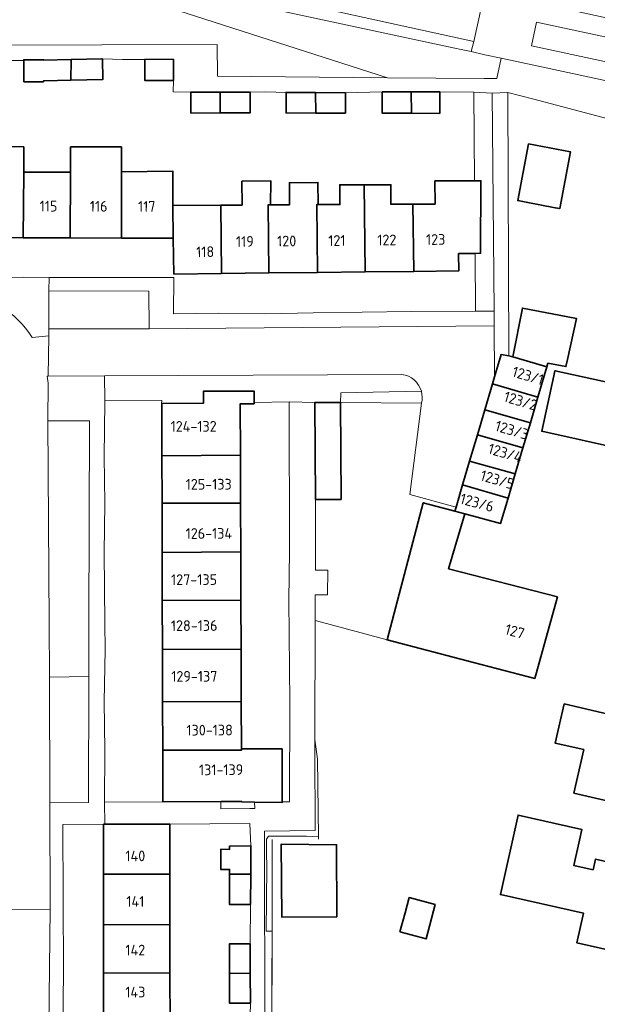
# Model space of a CAD drawing. Extents: x 150256 to 156914, y 461459 to 469481.
# Tile 452 of 656: x 154403 to 154476, y 466836 to 466960. Entities that reach past the tile are written whole.
import ezdxf
from ezdxf.enums import TextEntityAlignment as Align

# ---------------------------------------------------------------- set-up
doc = ezdxf.new("R2010")
doc.units = 0
doc.header["$LTSCALE"] = 0.75
for name, color, linetype, lineweight in [('B-RO-GR-BEPLANTING_CULTUUR_BOSPLANTSOEN-GV', 251, 'CONTINUOUS', 18), ('B-RO-GR-BEPLANTING_CULTUUR_HEESTERS-GV', 251, 'CONTINUOUS', 18), ('B-RO-IE-TERREINAFSCHEIDING_KUNSTMATIG_HEKWERK-G', 251, 'IE-TERREINAFSCHEIDING-KUNSTMATIG', 18), ('B-RO-OG-BEBOUWING-GV', 6, 'CONTINUOUS', 35), ('B-RO-OG-BEBOUWING-T18', 1, 'CONTINUOUS', 18), ('B-RO-OG-TERREIN_CULTUURSCHEIDING-GV', 251, 'CONTINUOUS', 18), ('B-RO-VH-VERHARDING_ASFALT-GV', 251, 'CONTINUOUS', 18), ('B-RO-VH-VERHARDING_BETONSTRAATSTEEN-GV', 251, 'CONTINUOUS', 18), ('B-RO-VH-VERHARDING_TEGEL-GV', 251, 'CONTINUOUS', 18)]:
    doc.layers.add(name, color=color, linetype=linetype, lineweight=lineweight)
doc.styles.add('NLCS-ISO-M200-T18', font='NLCS-ISO.ttf', dxfattribs={"height": 360})
doc.linetypes.add('IE-TERREINAFSCHEIDING-KUNSTMATIG', pattern='A,4,[82,NLCS.SHX,S=0.75,R=90,X=0,Y=0],4,-2', length=10)

msp = doc.modelspace()

# ---------------------------------------------------------------- linework, layer by layer
at = {"layer": 'B-RO-GR-BEPLANTING_CULTUUR_BOSPLANTSOEN-GV'}
msp.add_lwpolyline([(154440.558, 466884.449), (154441.333, 466884.239), (154449.598, 466882.008), (154454.156, 466899.275), (154458.126, 466898.21), (154458.281, 466898.738), (154452.461, 466900.299), (154453.932, 466911.8), (154443.739, 466911.908), (154443.739, 466911.899), (154443.817, 466899.685), (154440.59, 466899.675), (154440.578, 466890.772), (154442.128, 466890.767), (154442.118, 466887.667), (154440.568, 466887.672)], close=True, dxfattribs=at)
at = {"layer": 'B-RO-GR-BEPLANTING_CULTUUR_HEESTERS-GV'}
for points in [[(154401.447, 466968.309), (154396.655, 466968.954), (154391.071, 466969.382), (154381.413, 466969.421), (154377.134, 466969.353), (154377.304, 466956.846), (154390.768, 466956.875), (154413.696, 466956.925), (154428.222, 466956.956), (154428.258, 466952.962), (154449.639, 466952.772)], [(154462.799, 466950.818), (154463.053, 466923.403), (154463.07, 466921.565), (154463.103, 466915.114), (154463.934, 466917.937), (154464.893, 466917.758), (154464.767, 466950.903), (154464.739, 466950.91)], [(154407.184, 466861.509), (154412.044, 466861.523), (154412.066, 466877.394), (154407.14, 466877.336)], [(154434.197, 466831.646), (154435.115, 466831.646), (154435.123, 466845.34), (154434.404, 466845.347), (154434.488, 466853.359), (154434.407, 466855.245), (154434.434, 466856.926), (154434.676, 466857.289), (154435.132, 466857.292), (154439.463, 466857.319), (154440.955, 466857.209), (154440.841, 466867.005), (154440.51, 466869.458), (154440.506, 466868.343), (154440.551, 466858.002), (154434.18, 466857.925)], [(154402.257, 466845.621), (154402.314, 466833.282), (154407.049, 466833.368), (154407.221, 466848.122), (154402.245, 466848.063)]]:
    msp.add_lwpolyline(points, close=True, dxfattribs=at)
msp.add_lwpolyline([(154453.907, 466913.302), (154443.758, 466913.103), (154443.739, 466911.908), (154453.932, 466911.8)], dxfattribs=at)
msp.add_lwpolyline([(154453.932, 466911.8, 0.1298353), (154453.907, 466913.302)], format="xyb", dxfattribs=at)
at = {"layer": 'B-RO-IE-TERREINAFSCHEIDING_KUNSTMATIG_HEKWERK-G'}
for points in [[(154440.51, 466869.458), (154440.841, 466867.005), (154440.955, 466857.209)], [(154440.955, 466857.209), (154440.958, 466856.932)], [(154416.023, 466801.595), (154419.744, 466801.865), (154419.934, 466826.69), (154434.567, 466826.902), (154435.113, 466827.104), (154435.129, 466856.873)]]:
    msp.add_lwpolyline(points, dxfattribs=at)
at = {"layer": 'B-RO-OG-BEBOUWING-GV'}
for points in [[(154409.825, 466952.461), (154409.838, 466955.058), (154406.377, 466954.987), (154406.376, 466955.047), (154403.889, 466955.048), (154403.89, 466954.96), (154403.916, 466952.264), (154406.375, 466952.264), (154406.375, 466952.395), (154406.441, 466952.396)], [(154409.838, 466955.058), (154409.825, 466952.461), (154413.829, 466952.538), (154413.778, 466955.139), (154413.718, 466955.138)], [(154422.707, 466952.448), (154422.713, 466955.103), (154419.105, 466955.078), (154419.109, 466952.449)], [(154428.601, 466948.351), (154428.581, 466950.973), (154424.915, 466950.974), (154424.925, 466948.335)], [(154428.581, 466950.973), (154428.601, 466948.351), (154432.392, 466948.367), (154432.358, 466950.971)], [(154440.632, 466948.337), (154440.606, 466950.906), (154436.899, 466950.926), (154436.891, 466948.34)], [(154440.606, 466950.906), (154440.632, 466948.337), (154444.357, 466948.334), (154444.345, 466950.886)], [(154452.658, 466948.298), (154452.616, 466950.996), (154448.998, 466950.983), (154448.986, 466948.301)], [(154452.616, 466950.996), (154452.658, 466948.298), (154456.228, 466948.295), (154456.228, 466951.008)], [(154403.898, 466940.901), (154403.881, 466944.074), (154397.724, 466944.135), (154397.765, 466940.9), (154397.706, 466932.645), (154403.807, 466932.625)], [(154409.765, 466940.902), (154409.722, 466932.606), (154416.169, 466932.584), (154416.174, 466940.949), (154416.176, 466943.608), (154416.176, 466944.078), (154409.781, 466944.066)], [(154467.398, 466944.456), (154466.037, 466937.315), (154467.085, 466937.115), (154470.745, 466936.417), (154471.327, 466936.306), (154472.689, 466943.448)], [(154409.722, 466932.606), (154409.765, 466940.902), (154403.898, 466940.901), (154403.807, 466932.625)], [(154416.169, 466932.584), (154422.675, 466932.563), (154422.635, 466936.708), (154422.645, 466940.903), (154422.645, 466940.996), (154416.174, 466940.949)], [(154434.735, 466928.197), (154434.62, 466936.769), (154434.924, 466936.771), (154434.951, 466939.811), (154431.329, 466939.757), (154431.355, 466936.752), (154428.691, 466936.739), (154428.758, 466928.134)], [(154440.839, 466928.262), (154440.751, 466936.8), (154440.925, 466936.801), (154440.901, 466939.59), (154437.306, 466939.564), (154437.332, 466936.783), (154434.924, 466936.771), (154434.62, 466936.769), (154434.735, 466928.197)], [(154440.925, 466936.801), (154440.751, 466936.8), (154440.839, 466928.262), (154446.831, 466928.326), (154446.73, 466939.3), (154443.646, 466939.3), (154443.671, 466936.815)], [(154452.972, 466928.391), (154452.838, 466936.862), (154450.054, 466936.848), (154450.079, 466939.299), (154446.73, 466939.3), (154446.831, 466928.326)], [(154452.838, 466936.862), (154452.972, 466928.391), (154458.602, 466928.451), (154458.594, 466930.645), (154460.661, 466930.672), (154461.362, 466930.681), (154461.391, 466939.817), (154460.588, 466939.813), (154455.607, 466939.791), (154455.632, 466936.876)], [(154422.635, 466936.708), (154422.675, 466932.563), (154422.772, 466928.07), (154428.758, 466928.134), (154428.691, 466936.739)], [(154465.405, 466917.662), (154469.711, 466916.403), (154469.838, 466916.833), (154472.102, 466916.41), (154472.299, 466917.321), (154473.415, 466922.481), (154466.617, 466923.782)], [(154469.711, 466916.403), (154465.405, 466917.662), (154464.893, 466917.758), (154463.934, 466917.937), (154463.103, 466915.114), (154462.842, 466914.228), (154468.577, 466912.567)], [(154470.567, 466915.272), (154469.052, 466908.274), (154479.592, 466905.92), (154480.316, 466909.119), (154481.103, 466912.596), (154481.105, 466912.603), (154481.323, 466913.569), (154470.749, 466915.885), (154470.702, 466915.895)], [(154461.88, 466910.959), (154467.626, 466909.347), (154468.577, 466912.567), (154462.842, 466914.228)], [(154421.251, 466911.771), (154421.269, 466905.162), (154431.141, 466905.246), (154431.116, 466911.736), (154432.866, 466911.743), (154432.865, 466911.876), (154432.86, 466913.324), (154426.487, 466913.301), (154426.493, 466911.797)], [(154440.59, 466899.675), (154443.817, 466899.685), (154443.739, 466911.899), (154443.739, 466911.908), (154440.515, 466911.902)], [(154467.626, 466909.347), (154461.88, 466910.959), (154460.955, 466907.82), (154466.689, 466906.18)], [(154460.955, 466907.82), (154459.983, 466904.518), (154465.723, 466902.91), (154466.689, 466906.18)], [(154421.269, 466905.162), (154421.286, 466899.22), (154431.163, 466899.241), (154431.141, 466905.246)], [(154459.983, 466904.518), (154459.098, 466901.511), (154464.823, 466899.863), (154465.723, 466902.91)], [(154458.126, 466898.21), (154459.363, 466897.878), (154463.878, 466896.667), (154464.823, 466899.863), (154459.098, 466901.511), (154458.281, 466898.738)], [(154431.163, 466899.241), (154421.286, 466899.22), (154421.303, 466893.022), (154431.187, 466893.106)], [(154460.473, 466879.174), (154468.169, 466877.168), (154471.034, 466887.419), (154457.326, 466890.96), (154459.363, 466897.878), (154458.126, 466898.21), (154454.156, 466899.275), (154449.598, 466882.008)], [(154421.319, 466886.98), (154431.21, 466887.001), (154431.187, 466893.106), (154421.303, 466893.022)], [(154431.233, 466880.844), (154431.21, 466887.001), (154421.319, 466886.98), (154421.336, 466880.802)], [(154431.233, 466880.844), (154421.336, 466880.802), (154421.354, 466874.244), (154431.258, 466874.201)], [(154421.371, 466868.131), (154431.281, 466868.13), (154431.281, 466868.281), (154431.258, 466874.201), (154421.354, 466874.244)], [(154473.073, 466862.717), (154483.619, 466860.279), (154485.336, 466867.707), (154478.155, 466869.367), (154478.842, 466872.335), (154471.877, 466873.945), (154470.739, 466869.024), (154474.339, 466868.192)], [(154421.371, 466868.131), (154421.389, 466861.623), (154428.674, 466861.66), (154431.306, 466861.674), (154431.306, 466861.634), (154432.916, 466861.599), (154436.392, 466861.523), (154436.392, 466861.641), (154436.393, 466868.28), (154431.281, 466868.281), (154431.281, 466868.13)], [(154483.459, 466851.46), (154480.187, 466852.178), (154480.448, 466853.346), (154475.804, 466854.387), (154475.509, 466853.072), (154473.07, 466853.614), (154473.786, 466856.807), (154474.089, 466858.158), (154466.087, 466859.951), (154463.845, 466849.949), (154474.286, 466847.61), (154473.451, 466843.886), (154478.125, 466842.838), (154478.902, 466846.304), (154482.175, 466845.589)], [(154422.26, 466852.521), (154422.25, 466858.828), (154414.078, 466858.811), (154413.924, 466858.811), (154413.925, 466852.521)], [(154429.778, 466852.521), (154432.441, 466852.521), (154432.46, 466856.088), (154429.772, 466856.057), (154429.773, 466855.623), (154428.676, 466855.651), (154428.676, 466853.111), (154429.777, 466853.11)], [(154443.284, 466847.143), (154443.236, 466856.224), (154436.269, 466856.275), (154436.37, 466847.087)], [(154422.269, 466846.141), (154422.26, 466852.521), (154413.925, 466852.521), (154413.925, 466846.195)], [(154432.441, 466852.521), (154429.778, 466852.521), (154429.785, 466848.689), (154432.421, 466848.707)], [(154451.208, 466845.267), (154451.383, 466845.223), (154454.518, 466844.374), (154455.627, 466848.698), (154452.384, 466849.564), (154451.858, 466847.662)], [(154413.925, 466840.11), (154422.278, 466840.074), (154422.269, 466846.141), (154413.925, 466846.195)], [(154432.364, 466843.763), (154429.764, 466843.745), (154429.77, 466840.042), (154432.383, 466840.031)], [(154413.925, 466840.11), (154413.926, 466833.67), (154422.288, 466833.682), (154422.278, 466840.074)], [(154432.383, 466840.031), (154429.77, 466840.042), (154429.777, 466836.278), (154432.402, 466836.284)]]:
    msp.add_lwpolyline(points, close=True, dxfattribs=at)
at = {"layer": 'B-RO-OG-TERREIN_CULTUURSCHEIDING-GV'}
msp.add_lwpolyline([(154463.953, 466955.25), (154461.912, 466955.661), (154460.164, 466956.075), (154459.123, 466956.289), (154457.928, 466956.557), (154414.069, 466965.98), (154408.34, 466967.211), (154401.447, 466968.309), (154449.639, 466952.772), (154461.83, 466952.664), (154463.396, 466952.698)], close=True, dxfattribs=at)
at = {"layer": 'B-RO-VH-VERHARDING_ASFALT-GV'}
for points in [[(154414.069, 466965.98), (154457.928, 466956.557), (154459.123, 466956.289), (154460.164, 466956.075), (154460.501, 466957.323), (154414.118, 466967.523)], [(154414.118, 466967.523), (154460.501, 466957.323), (154461.509, 466961.905)], [(154509.806, 466953.324), (154507.028, 466953.888), (154506.989, 466953.896), (154493.854, 466956.744), (154491.68, 466957.212), (154477.908, 466960.178), (154477.545, 466960.256), (154472.758, 466961.289), (154463.557, 466963.274), (154462.41, 466963.519), (154461.816, 466963.646), (154461.509, 466961.905), (154460.501, 466957.323), (154460.164, 466956.075)], [(154460.164, 466956.075), (154461.912, 466955.661), (154463.953, 466955.25), (154476.24, 466952.606), (154479.11, 466951.986), (154492.132, 466949.172), (154505.336, 466946.318), (154505.377, 466946.309), (154508.97, 466945.516)]]:
    msp.add_lwpolyline(points, dxfattribs=at)
msp.add_lwpolyline([(154486.189, 466955.941), (154485.564, 466952.993), (154467.76, 466956.804), (154468.397, 466959.766)], close=True, dxfattribs=at)
at = {"layer": 'B-RO-VH-VERHARDING_BETONSTRAATSTEEN-GV'}
msp.add_lwpolyline([(154486.189, 466955.941), (154468.397, 466959.766), (154467.76, 466956.804), (154485.564, 466952.993)], close=True, dxfattribs=at)
for points in [[(154404.925, 466920.09, 0.2368141), (154395.594, 466925.78)], [(154451.447, 466915.438, -0.3002415), (154453.907, 466913.302)], [(154453.907, 466913.302, -0.1298353), (154453.932, 466911.8)]]:
    msp.add_lwpolyline(points, format="xyb", dxfattribs=at)
for points in [[(154459.098, 466901.511), (154459.983, 466904.518), (154460.955, 466907.82), (154461.88, 466910.959), (154462.842, 466914.228), (154463.103, 466915.114), (154463.07, 466921.565), (154419.685, 466921.161), (154407.037, 466921.159), (154407.034, 466920.298), (154406.973, 466915.201), (154414.065, 466915.239), (154451.447, 466915.438)], [(154407.14, 466877.336), (154407.087, 466884.105), (154406.899, 466909.6), (154406.964, 466914.349), (154406.817, 466915.2), (154406.973, 466915.201), (154407.034, 466920.298), (154404.925, 466920.09)], [(154453.932, 466911.8), (154452.461, 466900.299), (154458.281, 466898.738), (154459.098, 466901.511)], [(154380.186, 466784.699), (154387.388, 466777.519), (154387.342, 466813.737), (154387.256, 466833.301), (154392.16, 466833.31), (154397.256, 466833.296), (154397.139, 466845.683), (154397.117, 466848.002), (154402.245, 466848.063), (154407.221, 466848.122), (154407.184, 466861.509), (154407.14, 466877.336)]]:
    msp.add_lwpolyline(points, dxfattribs=at)
at = {"layer": 'B-RO-VH-VERHARDING_TEGEL-GV'}
for points in [[(154463.953, 466955.25), (154463.396, 466952.698), (154461.83, 466952.664), (154449.639, 466952.772), (154428.258, 466952.962), (154428.222, 466956.956), (154413.696, 466956.925), (154390.768, 466956.875), (154377.304, 466956.846), (154377.134, 466969.353), (154375.567, 466969.319), (154375.56, 466961.552), (154346.724, 466961.665), (154346.735, 466957.763), (154303.071, 466957.626), (154302.939, 466961.501)], [(154401.292, 466954.932), (154403.89, 466954.96), (154403.889, 466955.048), (154406.376, 466955.047), (154406.377, 466954.987), (154409.838, 466955.058), (154413.718, 466955.138), (154413.778, 466955.139), (154416.328, 466955.069), (154419.105, 466955.078), (154422.713, 466955.103), (154422.707, 466952.448), (154422.668, 466950.999), (154424.915, 466950.974), (154428.581, 466950.973), (154432.358, 466950.971), (154434.315, 466950.998), (154436.899, 466950.926), (154440.606, 466950.906), (154444.345, 466950.886), (154448.998, 466950.983), (154452.616, 466950.996), (154456.228, 466951.008), (154460.498, 466950.96), (154462.799, 466950.818), (154464.739, 466950.91), (154464.767, 466950.903), (154468.042, 466950.083), (154505.288, 466940.206)], [(154508.97, 466945.516), (154505.377, 466946.309), (154505.336, 466946.318), (154504.896, 466944.234), (154478.665, 466949.892), (154479.11, 466951.986), (154476.24, 466952.606), (154463.953, 466955.25)], [(154407.034, 466920.298), (154407.037, 466921.159), (154407.052, 466925.945), (154407.074, 466927.65), (154403.807, 466927.688), (154385.29, 466927.609), (154377.077, 466927.724), (154377.093, 466933.456), (154375.16, 466933.462), (154361.023, 466933.451), (154349.923, 466933.454), (154349.899, 466927.609), (154336.46, 466927.602), (154330.139, 466927.475), (154324.016, 466927.549), (154317.844, 466927.523), (154303.21, 466927.561), (154303.216, 466925.683), (154351.691, 466925.772), (154351.739, 466930.468), (154373.589, 466930.545), (154373.594, 466925.701), (154395.594, 466925.78)], [(154404.925, 466920.09), (154407.034, 466920.298)], [(154408.804, 466833.337), (154408.874, 466840.132), (154408.791, 466858.766), (154413.924, 466858.811), (154414.078, 466858.811), (154414.055, 466861.586), (154414.075, 466868.131), (154413.998, 466874.275), (154414.119, 466880.771), (154414.09, 466884.136), (154414.015, 466892.96), (154414.087, 466899.205), (154414.011, 466905.1), (154414.08, 466911.945), (154414.078, 466912.181), (154414.065, 466915.239), (154406.973, 466915.201), (154406.817, 466915.2), (154406.964, 466914.349), (154406.899, 466909.6), (154412.147, 466909.583), (154412.083, 466884.127), (154412.066, 466877.394), (154412.044, 466861.523), (154407.184, 466861.509), (154407.221, 466848.122), (154407.049, 466833.368)], [(154451.447, 466915.438), (154414.065, 466915.239), (154414.078, 466912.181), (154421.238, 466912.145), (154421.234, 466911.771), (154421.251, 466911.771), (154426.493, 466911.797), (154426.487, 466913.301), (154432.86, 466913.324), (154432.865, 466911.876), (154437.276, 466911.994), (154440.515, 466911.902), (154443.739, 466911.908)], [(154443.739, 466911.908), (154443.758, 466913.103), (154453.907, 466913.302)], [(154434.197, 466831.646), (154434.18, 466857.925), (154440.551, 466858.002), (154440.506, 466868.343), (154440.51, 466869.458), (154440.558, 466884.449), (154440.568, 466887.672), (154442.118, 466887.667), (154442.128, 466890.767), (154440.578, 466890.772), (154440.59, 466899.675), (154440.515, 466911.902), (154437.276, 466911.994), (154437.309, 466893.159), (154437.237, 466887.014), (154437.344, 466874.175), (154437.3, 466861.635), (154436.392, 466861.641), (154436.392, 466861.523), (154432.916, 466861.599), (154432.941, 466860.772), (154432.318, 466860.767), (154428.683, 466860.736), (154428.674, 466861.66), (154421.389, 466861.623), (154414.055, 466861.586), (154414.078, 466858.811), (154422.25, 466858.828), (154432.334, 466858.916), (154432.46, 466856.088), (154432.441, 466852.521), (154432.421, 466848.707), (154432.364, 466843.763), (154432.383, 466840.031), (154432.402, 466836.284), (154432.348, 466833.287)]]:
    msp.add_lwpolyline(points, dxfattribs=at)
for points in [[(154463.053, 466923.403), (154462.799, 466950.818), (154460.498, 466950.96), (154460.588, 466939.813), (154461.391, 466939.817), (154461.362, 466930.681), (154460.661, 466930.672), (154460.718, 466923.383)], [(154407.052, 466925.945), (154419.633, 466925.904), (154419.685, 466921.161), (154463.07, 466921.565), (154463.053, 466923.403), (154460.718, 466923.383), (154452.606, 466923.349), (154440.312, 466923.197), (154434.34, 466923.072), (154428.416, 466923.146), (154422.741, 466923.044), (154422.767, 466927.647), (154421.078, 466927.612), (154410.029, 466927.615), (154407.074, 466927.65)], [(154419.685, 466921.161), (154419.633, 466925.904), (154407.052, 466925.945), (154407.037, 466921.159)], [(154407.087, 466884.105), (154407.14, 466877.336), (154412.066, 466877.394), (154412.083, 466884.127), (154412.147, 466909.583), (154406.899, 466909.6)]]:
    msp.add_lwpolyline(points, close=True, dxfattribs=at)
for points in [[(154395.594, 466925.78, -0.2368141), (154404.925, 466920.09)], [(154453.907, 466913.302, 0.3002415), (154451.447, 466915.438)]]:
    msp.add_lwpolyline(points, format="xyb", dxfattribs=at)

# ---------------------------------------------------------------- texts
at = {"layer": 'B-RO-OG-BEBOUWING-T18', "style": 'NLCS-ISO-M200-T18'}
for s, rotation, p in [('115', 359.8, (154407.003, 466936.615)), ('116', 359.8, (154413.313, 466936.594)), ('117', 359.8, (154419.362, 466936.574)), ('119', 0.6, (154431.709, 466932.165)), ('120', 0.6, (154436.968, 466932.221)), ('121', 0.6, (154443.28, 466932.288)), ('122', 0.6, (154449.565, 466932.355)), ('123', 0.6, (154455.71, 466932.42)), ('118', 1.3, (154426.713, 466930.868)), ('123/1', 343.6, (154467.321, 466915.279)), ('123/2', 343.6, (154466.384, 466912.096)), ('124-132', 0.2, (154425.259, 466908.892)), ('123/3', 343.6, (154465.302, 466908.421)), ('123/4', 343.6, (154464.454, 466905.542)), ('123/5', 343.6, (154463.465, 466902.181)), ('125-133', 0.2, (154427.154, 466901.604)), ('123/6', 345, (154460.91, 466899.29)), ('126-134', 0.2, (154427.178, 466895.412)), ('127-135', 0.2, (154425.312, 466889.602)), ('128-136', 0.2, (154425.328, 466883.812)), ('127', 344.4, (154465.668, 466883.08)), ('129-137', 0.2, (154425.345, 466877.423)), ('130-138', 0.2, (154427.272, 466870.651)), ('131-139', 0.3, (154428.717, 466865.66)), ('140', 0.1, (154417.927, 466854.819)), ('143', 0.1, (154417.925, 466837.676))]:
    msp.add_text(s, height=1.35, rotation=rotation, dxfattribs=at).set_placement(p, align=Align.MIDDLE)
for s, p in [('141', (154417.925, 466849.09)), ('142', (154417.925, 466842.96))]:
    msp.add_text(s, height=1.35, dxfattribs=at).set_placement(p, align=Align.MIDDLE)

doc.saveas('drawing.dxf')
